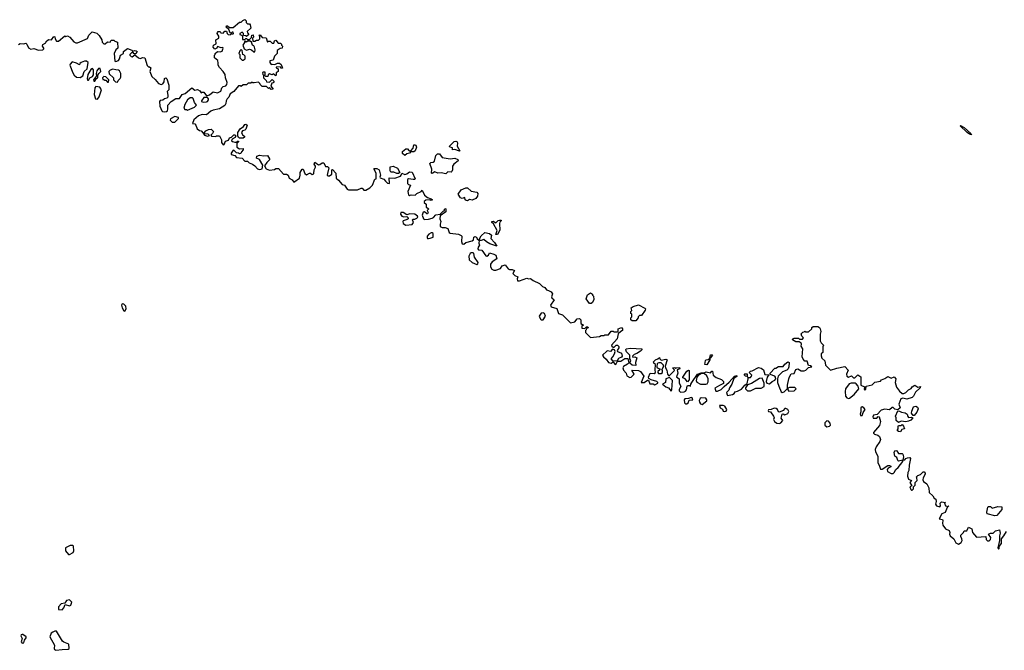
# Model space of a CAD drawing. Extents: x 2029662 to 2246637, y 225654 to 401419.
# Tile 281 of 349: x 2187479 to 2198308, y 271747 to 278687. Entities that reach past the tile are written whole.
import ezdxf

# ---------------------------------------------------------------- set-up
doc = ezdxf.new("R2010")
doc.units = 0

msp = doc.modelspace()

# ---------------------------------------------------------------- linework, layer by layer
at = {"layer": '0CON20XD'}
for points in [[(2187465, 278413), (2187485, 278423), (2187525, 278421), (2187545, 278428), (2187558, 278418), (2187577, 278377), (2187603, 278363), (2187635, 278368), (2187685, 278350), (2187734, 278356), (2187743, 278365), (2187743, 278375), (2187728, 278395), (2187732, 278415), (2187768, 278432), (2187770, 278445), (2187795, 278468), (2187830, 278465), (2187855, 278500), (2187867, 278497), (2187870, 278475), (2187885, 278450), (2187905, 278450), (2187975, 278510), (2187985, 278500), (2188005, 278508), (2188030, 278495), (2188073, 278443), (2188095, 278432), (2188113, 278433), (2188225, 278481), (2188240, 278515), (2188275, 278552), (2188329, 278539), (2188354, 278514), (2188382, 278465), (2188385, 278440), (2188405, 278420), (2188418, 278422), (2188445, 278442), (2188475, 278440), (2188485, 278460), (2188515, 278460), (2188525, 278450), (2188555, 278440), (2188558, 278375), (2188536, 278354), (2188517, 278313), (2188525, 278230), (2188535, 278228), (2188565, 278238), (2188578, 278255), (2188588, 278295), (2188620, 278315), (2188622, 278338), (2188665, 278368), (2188712, 278352), (2188725, 278340), (2188742, 278348), (2188760, 278345), (2188770, 278335), (2188755, 278310), (2188739, 278309), (2188725, 278330), (2188715, 278330), (2188690, 278305), (2188692, 278295), (2188705, 278280), (2188715, 278278), (2188745, 278300), (2188785, 278267), (2188805, 278260), (2188835, 278272), (2188856, 278266), (2188882, 278182), (2188895, 278168), (2188907, 278167), (2188920, 278155), (2188912, 278115), (2188933, 278063), (2188969, 278029), (2189004, 277984), (2189035, 277972), (2189055, 277982), (2189067, 278003), (2189071, 278039), (2189085, 278048), (2189097, 278037), (2189120, 277965), (2189120, 277915), (2189102, 277895), (2189110, 277855), (2189107, 277833), (2189097, 277823), (2189073, 277817), (2189055, 277800), (2189024, 277796), (2189017, 277785), (2189022, 277735), (2189041, 277685), (2189048, 277678), (2189075, 277674), (2189095, 277676), (2189104, 277685), (2189110, 277705), (2189108, 277745), (2189144, 277786), (2189195, 277818), (2189235, 277820), (2189267, 277863), (2189300, 277875), (2189373, 277937), (2189405, 277910), (2189435, 277917), (2189460, 277905), (2189475, 277880), (2189485, 277890), (2189505, 277890), (2189535, 277850), (2189565, 277860), (2189605, 277892), (2189655, 277880), (2189690, 277900), (2189702, 277938), (2189715, 277950), (2189745, 277960), (2189757, 277973), (2189760, 277995), (2189742, 278045), (2189737, 278085), (2189718, 278115), (2189675, 278160), (2189660, 278185), (2189662, 278208), (2189658, 278238), (2189622, 278265), (2189620, 278295), (2189630, 278305), (2189630, 278315), (2189653, 278337), (2189685, 278332), (2189705, 278340), (2189718, 278375), (2189712, 278382), (2189695, 278378), (2189655, 278390), (2189646, 278374), (2189625, 278362), (2189608, 278385), (2189610, 278405), (2189638, 278422), (2189636, 278464), (2189670, 278485), (2189670, 278505), (2189652, 278535), (2189653, 278547), (2189663, 278557), (2189685, 278558), (2189692, 278542), (2189715, 278540), (2189735, 278560), (2189755, 278560), (2189760, 278535), (2189773, 278523), (2189795, 278520), (2189805, 278530), (2189825, 278530), (2189830, 278535), (2189825, 278550), (2189815, 278550), (2189805, 278540), (2189792, 278542), (2189778, 278578), (2189750, 278605), (2189752, 278618), (2189765, 278620), (2189785, 278600), (2189825, 278600), (2189895, 278660), (2189915, 278660), (2189933, 278677), (2189955, 278687), (2189970, 278675), (2189970, 278655), (2189985, 278640), (2190005, 278640), (2190015, 278630), (2190020, 278595), (2189982, 278558), (2189983, 278543), (2189998, 278525), (2189975, 278500), (2189965, 278510), (2189942, 278512), (2189940, 278535), (2189925, 278550), (2189900, 278535), (2189900, 278525), (2189918, 278518), (2189930, 278505), (2189930, 278470), (2189955, 278470), (2189965, 278480), (2189975, 278480), (2189985, 278470), (2190005, 278470), (2190028, 278492), (2190032, 278518), (2190045, 278520), (2190050, 278495), (2190040, 278485), (2190042, 278452), (2190065, 278450), (2190085, 278460), (2190105, 278460), (2190120, 278475), (2190120, 278505), (2190113, 278517), (2190125, 278520), (2190145, 278490), (2190188, 278488), (2190205, 278440), (2190215, 278450), (2190235, 278450), (2190255, 278430), (2190275, 278430), (2190280, 278455), (2190295, 278460), (2190320, 278430), (2190347, 278427), (2190358, 278418), (2190360, 278405), (2190370, 278395), (2190367, 278373), (2190345, 278370), (2190312, 278348), (2190310, 278315), (2190280, 278285), (2190268, 278242), (2190230, 278235), (2190230, 278215), (2190245, 278192), (2190263, 278197), (2190285, 278192), (2190315, 278207), (2190335, 278208), (2190353, 278193), (2190368, 278152), (2190352, 278152), (2190348, 278168), (2190300, 278165), (2190300, 278155), (2190320, 278145), (2190320, 278115), (2190300, 278100), (2190300, 278075), (2190295, 278070), (2190265, 278090), (2190255, 278080), (2190225, 278090), (2190212, 278078), (2190208, 278062), (2190185, 278060), (2190170, 278075), (2190180, 278085), (2190178, 278108), (2190155, 278110), (2190150, 278105), (2190153, 278083), (2190160, 278075), (2190160, 278045), (2190188, 278018), (2190192, 278002), (2190225, 278000), (2190255, 278030), (2190278, 278008), (2190268, 277992), (2190252, 277988), (2190240, 277955), (2190268, 277922), (2190245, 277920), (2190225, 277940), (2190215, 277930), (2190195, 277950), (2190145, 277950), (2190122, 277972), (2190120, 277985), (2190105, 278000), (2190058, 277992), (2190042, 277992), (2190035, 278000), (2190022, 277988), (2189993, 277987), (2189972, 277968), (2189935, 277970), (2189915, 277950), (2189905, 277960), (2189885, 277960), (2189833, 277897), (2189795, 277870), (2189780, 277835), (2189760, 277815), (2189750, 277795), (2189747, 277765), (2189735, 277744), (2189675, 277707), (2189605, 277691), (2189580, 277680), (2189535, 277640), (2189487, 277643), (2189445, 277627), (2189394, 277586), (2189380, 277545), (2189405, 277540), (2189417, 277527), (2189432, 277485), (2189455, 277468), (2189473, 277463), (2189498, 277438), (2189510, 277415), (2189546, 277404), (2189568, 277412), (2189550, 277425), (2189512, 277432), (2189510, 277445), (2189527, 277463), (2189555, 277478), (2189585, 277480), (2189610, 277455), (2189600, 277435), (2189580, 277415), (2189590, 277405), (2189635, 277402), (2189645, 277410), (2189678, 277408), (2189698, 277365), (2189700, 277335), (2189715, 277310), (2189728, 277312), (2189741, 277349), (2189775, 277362), (2189788, 277385), (2189807, 277393), (2189835, 277420), (2189845, 277420), (2189857, 277407), (2189849, 277391), (2189817, 277373), (2189810, 277355), (2189820, 277345), (2189845, 277338), (2189862, 277338), (2189875, 277350), (2189885, 277350), (2189885, 277342), (2189868, 277325), (2189867, 277285), (2189895, 277267), (2189935, 277268), (2189938, 277255), (2189917, 277233), (2189910, 277215), (2189895, 277210), (2189887, 277217), (2189865, 277220), (2189838, 277248), (2189825, 277250), (2189803, 277217), (2189805, 277204), (2189845, 277192), (2189865, 277169), (2189925, 277163), (2189955, 277128), (2189985, 277130), (2190002, 277112), (2190038, 277098), (2190065, 277080), (2190094, 277044), (2190115, 277037), (2190147, 277045), (2190154, 277085), (2190118, 277148), (2190083, 277163), (2190088, 277185), (2190115, 277197), (2190165, 277187), (2190205, 277192), (2190228, 277155), (2190228, 277145), (2190198, 277115), (2190173, 277077), (2190190, 277045), (2190225, 277031), (2190282, 277038), (2190295, 277050), (2190325, 277050), (2190382, 276985), (2190415, 276988), (2190430, 276975), (2190444, 276944), (2190474, 276924)], [(2190065, 278332), (2190070, 278355), (2190062, 278385), (2190055, 278400), (2190040, 278405), (2190028, 278438), (2190015, 278450), (2189985, 278450), (2189975, 278440), (2189965, 278450), (2189952, 278448), (2189950, 278435), (2189932, 278408), (2189948, 278365), (2189975, 278352), (2190005, 278362), (2190030, 278355), (2190053, 278333), (2190065, 278332)], [(2189935, 278242), (2189958, 278255), (2189960, 278285), (2189945, 278300), (2189932, 278302), (2189927, 278347), (2189915, 278360), (2189900, 278345), (2189890, 278315), (2189900, 278305), (2189900, 278265), (2189925, 278242), (2189935, 278242)], [(2188145, 278050), (2188175, 278070), (2188188, 278115), (2188222, 278145), (2188232, 278215), (2188215, 278230), (2188191, 278229), (2188154, 278216), (2188140, 278205), (2188135, 278190), (2188105, 278208), (2188055, 278222), (2188033, 278197), (2188032, 278185), (2188062, 278102), (2188077, 278077), (2188104, 278054), (2188145, 278050)], [(2188235, 278020), (2188251, 278045), (2188278, 278062), (2188289, 278081), (2188289, 278135), (2188280, 278150), (2188261, 278139), (2188230, 278085), (2188220, 278035), (2188225, 278020), (2188235, 278020)], [(2188305, 278010), (2188325, 278040), (2188340, 278045), (2188340, 278075), (2188350, 278095), (2188370, 278115), (2188365, 278148), (2188345, 278149), (2188327, 278125), (2188320, 278095), (2188322, 278068), (2188290, 278025), (2188295, 278010), (2188305, 278010)], [(2188555, 278000), (2188562, 278018), (2188585, 278040), (2188590, 278055), (2188590, 278095), (2188578, 278125), (2188565, 278132), (2188535, 278133), (2188505, 278142), (2188475, 278132), (2188460, 278115), (2188462, 278092), (2188510, 278045), (2188510, 278025), (2188532, 278002), (2188555, 278000)], [(2188455, 278000), (2188460, 278025), (2188428, 278058), (2188405, 278060), (2188390, 278045), (2188395, 278030), (2188405, 278030), (2188415, 278020), (2188425, 278020), (2188445, 278000), (2188455, 278000)], [(2188335, 277812), (2188354, 277836), (2188377, 277915), (2188360, 277945), (2188315, 277950), (2188304, 277936), (2188297, 277865), (2188313, 277815), (2188335, 277812)], [(2189325, 277692), (2189402, 277725), (2189422, 277745), (2189402, 277775), (2189388, 277818), (2189380, 277825), (2189355, 277828), (2189325, 277803), (2189294, 277755), (2189283, 277713), (2189295, 277700), (2189315, 277700), (2189325, 277692)], [(2189498, 277778), (2189535, 277784), (2189545, 277787), (2189556, 277805), (2189557, 277817), (2189545, 277830), (2189505, 277830), (2189480, 277795), (2189480, 277785), (2189498, 277778)], [(2189185, 277560), (2189225, 277600), (2189225, 277610), (2189185, 277620), (2189138, 277595), (2189135, 277580), (2189155, 277560), (2189185, 277560)], [(2189935, 277382), (2189895, 277382), (2189885, 277390), (2189878, 277408), (2189878, 277445), (2189905, 277487), (2189939, 277511), (2189955, 277532), (2189966, 277536), (2189979, 277525), (2189965, 277480), (2189955, 277470), (2189930, 277465), (2189920, 277445), (2189931, 277421), (2189950, 277405), (2189950, 277395), (2189935, 277382)], [(2197945, 277421), (2197926, 277425), (2197899, 277445), (2197821, 277519), (2197825, 277522), (2197865, 277501), (2197940, 277435), (2197945, 277421)], [(2192315, 277240), (2192265, 277257), (2192240, 277255), (2192238, 277278), (2192210, 277285), (2192207, 277295), (2192258, 277345), (2192275, 277350), (2192286, 277346), (2192293, 277333), (2192290, 277295), (2192320, 277245), (2192315, 277240)], [(2191715, 277193), (2191690, 277215), (2191690, 277235), (2191725, 277267), (2191745, 277266), (2191758, 277248), (2191780, 277235), (2191765, 277218), (2191735, 277212), (2191715, 277193)], [(2191815, 277232), (2191793, 277233), (2191782, 277242), (2191806, 277274), (2191815, 277308), (2191825, 277311), (2191836, 277306), (2191842, 277285), (2191827, 277243), (2191815, 277232)], [(2192165, 276992), (2192115, 277001), (2192076, 276996), (2192045, 277012), (2192015, 276994), (2192008, 276998), (2192012, 277042), (2191988, 277105), (2192000, 277115), (2192025, 277119), (2192041, 277129), (2192055, 277192), (2192075, 277212), (2192095, 277210), (2192125, 277170), (2192215, 277154), (2192265, 277163), (2192297, 277147), (2192300, 277135), (2192255, 277098), (2192238, 277075), (2192240, 277035), (2192233, 277017), (2192225, 277010), (2192188, 277012), (2192165, 276992)], [(2190474, 276924), (2190495, 276898), (2190555, 276941), (2190564, 276975), (2190562, 277005), (2190585, 277043), (2190595, 277043), (2190614, 276995), (2190635, 276978), (2190667, 276997), (2190677, 276997), (2190694, 276984), (2190705, 276987), (2190713, 276995), (2190719, 277035), (2190734, 277065), (2190733, 277075), (2190717, 277095), (2190725, 277120), (2190765, 277091), (2190778, 277092), (2190805, 277111), (2190825, 277110), (2190841, 277071), (2190865, 277070), (2190878, 277058), (2190864, 276994), (2190862, 276975), (2190868, 276968), (2190885, 276968), (2190910, 276985), (2190910, 277035), (2190918, 277038), (2190957, 276997), (2190961, 276941), (2190985, 276922), (2191024, 276874), (2191050, 276865), (2191081, 276821), (2191094, 276814), (2191195, 276816), (2191235, 276833), (2191245, 276832), (2191265, 276811), (2191285, 276810), (2191329, 276835), (2191359, 276865), (2191385, 276930), (2191400, 276935), (2191398, 276998), (2191372, 277045), (2191381, 277049), (2191405, 277050), (2191434, 277034), (2191447, 276975), (2191439, 276955), (2191442, 276945), (2191482, 276932), (2191501, 276911), (2191525, 276886), (2191545, 276883), (2191542, 276948), (2191605, 276943), (2191666, 276964), (2191676, 276975), (2191682, 276998), (2191715, 276984), (2191735, 276990), (2191765, 277012), (2191795, 277010), (2191828, 276935), (2191822, 276928), (2191805, 276927), (2191755, 276936), (2191745, 276928), (2191743, 276885), (2191755, 276873), (2191778, 276865), (2191746, 276795), (2191755, 276758), (2191765, 276750), (2191785, 276760), (2191830, 276755), (2191845, 276772), (2191894, 276796), (2191905, 276810), (2191931, 276755), (2191965, 276729), (2192006, 276716), (2192018, 276705), (2192005, 276698), (2191984, 276704), (2191945, 276700), (2191927, 276685), (2191928, 276675), (2191948, 276655), (2191950, 276625), (2191980, 276605), (2191960, 276585), (2191970, 276565), (2191965, 276550), (2191955, 276550), (2191932, 276572), (2191915, 276570), (2191904, 276535), (2191920, 276495), (2191935, 276489), (2191975, 276491), (2192016, 276504), (2192029, 276511), (2192055, 276540), (2192102, 276548), (2192135, 276578), (2192148, 276582), (2192155, 276608), (2192167, 276605), (2192167, 276573), (2192103, 276527), (2192099, 276495), (2192111, 276465), (2192103, 276435), (2192105, 276410), (2192125, 276400), (2192159, 276399), (2192188, 276388), (2192202, 276345), (2192215, 276338), (2192305, 276326), (2192335, 276313), (2192341, 276305), (2192338, 276245), (2192345, 276220), (2192365, 276218), (2192387, 276233), (2192456, 276254), (2192468, 276265), (2192474, 276295), (2192485, 276302), (2192501, 276295), (2192511, 276275), (2192529, 276261), (2192553, 276307), (2192595, 276346), (2192645, 276334), (2192668, 276315), (2192659, 276279), (2192701, 276235), (2192726, 276194), (2192649, 276219), (2192611, 276241), (2192585, 276268), (2192555, 276257), (2192532, 276258), (2192528, 276228), (2192536, 276204), (2192521, 276185), (2192516, 276165), (2192525, 276154), (2192560, 276150), (2192605, 276088), (2192615, 276086), (2192633, 276095), (2192645, 276120), (2192695, 276108), (2192714, 276094), (2192728, 276055), (2192675, 276023), (2192658, 275995), (2192657, 275965), (2192670, 275940), (2192695, 275929), (2192715, 275929), (2192765, 275948), (2192785, 275978), (2192817, 275987), (2192850, 275945), (2192867, 275937), (2192896, 275936), (2192920, 275925), (2192902, 275895), (2192925, 275872), (2192958, 275858), (2192950, 275835), (2192955, 275812), (2192975, 275812), (2193055, 275842), (2193074, 275834), (2193097, 275837), (2193125, 275817), (2193194, 275784), (2193230, 275750), (2193255, 275738), (2193272, 275712), (2193295, 275708), (2193325, 275690), (2193338, 275668), (2193329, 275635), (2193331, 275625), (2193357, 275605), (2193316, 275545), (2193325, 275528), (2193385, 275510), (2193404, 275454), (2193449, 275439), (2193535, 275350), (2193585, 275360), (2193610, 275395), (2193635, 275400), (2193650, 275385), (2193652, 275342), (2193680, 275325), (2193662, 275318), (2193662, 275292), (2193695, 275290), (2193712, 275308), (2193728, 275308), (2193730, 275295), (2193712, 275288), (2193710, 275275), (2193700, 275265), (2193700, 275245), (2193755, 275190), (2193855, 275200), (2193875, 275210), (2193905, 275210), (2193915, 275220), (2193955, 275220), (2193985, 275260), (2194005, 275260), (2194015, 275250), (2194055, 275250), (2194060, 275255), (2194060, 275285), (2194098, 275298), (2194110, 275285), (2194110, 275265), (2194090, 275255), (2194062, 275228), (2194048, 275175), (2193988, 275105), (2193992, 275092), (2194005, 275082), (2194015, 275082), (2194040, 275105), (2194055, 275103), (2194069, 275089), (2194068, 275075), (2194050, 275045), (2194054, 275035), (2194098, 275015), (2194103, 274985), (2194096, 274974), (2194065, 274957), (2194048, 274932), (2194005, 274928), (2193983, 274955), (2194004, 274976), (2194022, 275008), (2194026, 275035), (2194022, 275052), (2193999, 275061), (2193975, 275034), (2193945, 275044), (2193935, 275040), (2193888, 274995), (2193899, 274975), (2193929, 274949), (2193954, 274915), (2193985, 274908), (2194005, 274920), (2194025, 274897), (2194035, 274893), (2194055, 274930), (2194090, 274930), (2194135, 274958), (2194167, 274957), (2194178, 274912), (2194163, 274895), (2194120, 274870), (2194113, 274855), (2194120, 274830), (2194150, 274795), (2194157, 274767), (2194190, 274750), (2194205, 274752), (2194237, 274785), (2194212, 274828), (2194285, 274827), (2194306, 274816), (2194343, 274765), (2194314, 274694), (2194345, 274694), (2194385, 274720), (2194395, 274720), (2194408, 274678), (2194445, 274678), (2194465, 274670), (2194498, 274685), (2194498, 274695), (2194485, 274706), (2194422, 274722), (2194397, 274737), (2194393, 274753), (2194412, 274798), (2194455, 274794), (2194472, 274805), (2194467, 274835), (2194472, 274892), (2194452, 274905), (2194448, 274922), (2194472, 274945), (2194496, 274954), (2194515, 274970), (2194520, 274955), (2194535, 274940), (2194585, 274950), (2194600, 274945), (2194578, 274875), (2194580, 274855), (2194595, 274830), (2194604, 274785), (2194615, 274772), (2194625, 274772), (2194680, 274825), (2194678, 274838), (2194660, 274855), (2194685, 274858), (2194695, 274850), (2194703, 274857), (2194735, 274860), (2194740, 274845), (2194710, 274835), (2194717, 274795), (2194703, 274755), (2194733, 274735), (2194730, 274685), (2194751, 274655), (2194733, 274613), (2194733, 274603), (2194745, 274588), (2194785, 274590), (2194801, 274599), (2194812, 274615), (2194818, 274652), (2194825, 274660), (2194845, 274660), (2194858, 274652), (2194860, 274675), (2194870, 274695), (2194934, 274786), (2194975, 274800), (2195005, 274800), (2195028, 274812), (2195075, 274800), (2195092, 274818), (2195098, 274818), (2195104, 274774), (2195138, 274748), (2195198, 274728), (2195220, 274705), (2195218, 274682), (2195175, 274662), (2195125, 274630), (2195135, 274600), (2195155, 274598), (2195195, 274618), (2195225, 274650), (2195283, 274697), (2195340, 274765), (2195365, 274770), (2195370, 274765), (2195360, 274755), (2195332, 274738), (2195310, 274675), (2195284, 274636), (2195279, 274611), (2195251, 274585), (2195258, 274558), (2195265, 274550), (2195318, 274562), (2195336, 274574), (2195347, 274593), (2195375, 274598), (2195419, 274621), (2195454, 274666), (2195478, 274682), (2195492, 274735), (2195490, 274750), (2195480, 274760), (2195460, 274765), (2195450, 274775), (2195450, 274785), (2195455, 274790), (2195478, 274788), (2195480, 274760), (2195490, 274750), (2195515, 274750), (2195528, 274762), (2195530, 274775), (2195500, 274805), (2195515, 274820), (2195535, 274822), (2195605, 274858), (2195635, 274850), (2195660, 274835), (2195672, 274782), (2195718, 274778), (2195698, 274752), (2195690, 274705), (2195697, 274687), (2195725, 274681), (2195754, 274706), (2195782, 274718), (2195794, 274735), (2195792, 274752), (2195782, 274762), (2195732, 274782), (2195732, 274798), (2195785, 274850), (2195795, 274850), (2195825, 274870), (2195875, 274870), (2195894, 274896), (2195925, 274920), (2195940, 274915), (2195938, 274865), (2195930, 274845), (2195915, 274830), (2195867, 274813), (2195820, 274765), (2195812, 274735), (2195813, 274695), (2195827, 274655)], [(2191645, 276994), (2191625, 276995), (2191595, 277010), (2191560, 277010), (2191554, 277024), (2191555, 277067), (2191585, 277074), (2191633, 277053), (2191660, 277005), (2191645, 276994)], [(2192405, 276692), (2192390, 276695), (2192380, 276705), (2192375, 276730), (2192345, 276718), (2192328, 276725), (2192302, 276765), (2192334, 276816), (2192385, 276838), (2192405, 276837), (2192445, 276800), (2192508, 276788), (2192518, 276775), (2192512, 276745), (2192495, 276718), (2192455, 276700), (2192425, 276708), (2192405, 276692)], [(2191726, 276426), (2191795, 276434), (2191810, 276455), (2191798, 276485), (2191805, 276492), (2191825, 276493), (2191845, 276502), (2191856, 276515), (2191853, 276525), (2191826, 276546), (2191769, 276551), (2191735, 276540), (2191695, 276566), (2191672, 276565), (2191667, 276545), (2191683, 276525), (2191705, 276516), (2191735, 276520), (2191752, 276505), (2191750, 276495), (2191741, 276489), (2191697, 276473), (2191692, 276465), (2191698, 276445), (2191726, 276426)], [(2192735, 276323), (2192714, 276324), (2192730, 276365), (2192689, 276439), (2192673, 276455), (2192673, 276465), (2192685, 276470), (2192715, 276452), (2192740, 276475), (2192755, 276481), (2192769, 276479), (2192778, 276475), (2192761, 276459), (2192756, 276444), (2192759, 276371), (2192735, 276323)], [(2191975, 276277), (2191995, 276283), (2192028, 276295), (2192028, 276335), (2192015, 276342), (2192005, 276342), (2191978, 276325), (2191961, 276305), (2191959, 276289), (2191965, 276280), (2191975, 276277)], [(2192505, 275993), (2192519, 276001), (2192522, 276015), (2192482, 276072), (2192472, 276115), (2192465, 276122), (2192445, 276122), (2192432, 276115), (2192418, 276085), (2192423, 276045), (2192455, 276013), (2192505, 275993)], [(2193765, 275562), (2193744, 275564), (2193708, 275615), (2193725, 275660), (2193755, 275682), (2193780, 275665), (2193780, 275655), (2193790, 275645), (2193792, 275608), (2193780, 275575), (2193765, 275562)], [(2188635, 275480), (2188650, 275505), (2188646, 275535), (2188625, 275556), (2188605, 275558), (2188600, 275545), (2188607, 275515), (2188625, 275482), (2188635, 275480)], [(2194215, 275372), (2194200, 275385), (2194200, 275405), (2194210, 275415), (2194210, 275445), (2194200, 275455), (2194200, 275475), (2194210, 275485), (2194202, 275515), (2194225, 275532), (2194285, 275548), (2194353, 275513), (2194360, 275505), (2194359, 275491), (2194318, 275432), (2194295, 275430), (2194280, 275415), (2194280, 275405), (2194255, 275373), (2194215, 275372)], [(2193235, 275383), (2193263, 275425), (2193252, 275452), (2193235, 275462), (2193214, 275456), (2193191, 275425), (2193205, 275392), (2193215, 275384), (2193235, 275383)], [(2195827, 274655), (2195855, 274590), (2195865, 274583), (2195885, 274590), (2195923, 274627), (2195924, 274666), (2195937, 274735), (2195946, 274755), (2195965, 274788), (2195996, 274794), (2196015, 274838), (2196035, 274844), (2196072, 274822), (2196108, 274822), (2196125, 274828), (2196155, 274860), (2196190, 274865), (2196175, 274878), (2196155, 274880), (2196138, 274928), (2196115, 274930), (2196095, 274950), (2196086, 274976), (2196092, 275065), (2196072, 275095), (2196078, 275115), (2196072, 275125), (2196052, 275142), (2196015, 275143), (2195978, 275165), (2195980, 275175), (2195995, 275182), (2196045, 275180), (2196055, 275170), (2196088, 275172), (2196100, 275185), (2196082, 275202), (2196072, 275228), (2196092, 275248), (2196105, 275250), (2196115, 275260), (2196123, 275253), (2196155, 275250), (2196190, 275285), (2196192, 275298), (2196205, 275310), (2196255, 275310), (2196275, 275300), (2196282, 275285), (2196290, 275255), (2196283, 275225), (2196284, 275154), (2196295, 275130), (2196318, 275105), (2196310, 275085), (2196310, 275025), (2196292, 275008), (2196293, 274987), (2196302, 274962), (2196332, 274932), (2196340, 274885), (2196395, 274830), (2196465, 274852), (2196555, 274870), (2196589, 274829), (2196571, 274785), (2196576, 274765), (2196595, 274752), (2196626, 274766), (2196650, 274745), (2196664, 274746), (2196695, 274779), (2196730, 274755), (2196730, 274665), (2196770, 274645), (2196768, 274618), (2196775, 274612), (2196785, 274620), (2196790, 274655), (2196855, 274670), (2196885, 274697), (2196945, 274710), (2196957, 274723), (2196995, 274738), (2197025, 274760), (2197065, 274742), (2197098, 274758), (2197113, 274733), (2197108, 274695), (2197123, 274643), (2197155, 274597), (2197185, 274574), (2197204, 274574), (2197224, 274585), (2197255, 274613), (2197282, 274628), (2197295, 274648), (2197325, 274666), (2197355, 274642), (2197385, 274650), (2197382, 274635), (2197331, 274589), (2197310, 274545), (2197295, 274530), (2197235, 274510), (2197193, 274523), (2197170, 274515), (2197148, 274455), (2197162, 274415), (2197138, 274392), (2197105, 274400), (2197085, 274418), (2197075, 274418), (2197045, 274392), (2196995, 274400), (2196955, 274388), (2196908, 274342), (2196870, 274335), (2196860, 274315), (2196865, 274300), (2196905, 274302), (2196922, 274318), (2196930, 274315), (2196946, 274264), (2196935, 274222), (2196870, 274145), (2196870, 274135), (2196880, 274125), (2196918, 274115), (2196935, 274098), (2196946, 274066), (2196940, 274045), (2196897, 273985), (2196888, 273955), (2196891, 273931), (2196916, 273885), (2196916, 273815), (2196936, 273775), (2196945, 273740), (2196965, 273742), (2197028, 273782), (2197045, 273782), (2197060, 273775), (2197060, 273765), (2197030, 273750), (2197018, 273735), (2197023, 273715), (2197062, 273692), (2197085, 273694), (2197097, 273703), (2197114, 273736), (2197142, 273758), (2197190, 273825), (2197190, 273840), (2197145, 273830), (2197137, 273837), (2197125, 273870), (2197102, 273882), (2197096, 273925), (2197105, 273941), (2197115, 273947), (2197125, 273943), (2197143, 273913), (2197185, 273912), (2197192, 273905), (2197198, 273875), (2197190, 273840), (2197215, 273843), (2197225, 273858), (2197244, 273866), (2197267, 273867), (2197277, 273857), (2197260, 273785), (2197256, 273725), (2197248, 273705), (2197244, 273665), (2197255, 273630), (2197288, 273615), (2197268, 273595), (2197290, 273555), (2197270, 273545), (2197278, 273515), (2197285, 273508), (2197295, 273509), (2197310, 273525), (2197310, 273545), (2197327, 273565), (2197328, 273592), (2197350, 273615), (2197344, 273644), (2197343, 273657), (2197358, 273672), (2197385, 273682), (2197415, 273710), (2197425, 273710), (2197437, 273697), (2197438, 273685), (2197414, 273646), (2197413, 273623), (2197420, 273605), (2197455, 273580), (2197478, 273535), (2197480, 273485), (2197522, 273445), (2197535, 273420), (2197555, 273410), (2197558, 273385), (2197550, 273355), (2197560, 273335), (2197598, 273325), (2197607, 273335), (2197603, 273367), (2197615, 273382), (2197660, 273375), (2197650, 273365), (2197660, 273335), (2197690, 273330), (2197692, 273338), (2197698, 273338), (2197690, 273330), (2197680, 273320), (2197658, 273265), (2197622, 273248), (2197590, 273195), (2197627, 273185), (2197633, 273175), (2197626, 273145), (2197632, 273125), (2197659, 273085), (2197701, 273065), (2197708, 273045), (2197704, 273024), (2197712, 273005), (2197752, 272972), (2197775, 272931), (2197805, 272916), (2197833, 272935), (2197843, 272955), (2197842, 272975), (2197830, 273000), (2197829, 273015), (2197857, 273043), (2197865, 273060), (2197897, 273063), (2197915, 273101), (2197949, 273085), (2197957, 273045), (2198002, 272992), (2198105, 273000), (2198108, 272968), (2198121, 272951), (2198140, 272950), (2198156, 272965), (2198159, 272989), (2198132, 273025), (2198154, 273036), (2198185, 273037), (2198209, 273061), (2198255, 273072), (2198263, 273035), (2198253, 273005), (2198253, 272955), (2198238, 272875), (2198245, 272860), (2198252, 272868), (2198252, 272888), (2198276, 272924), (2198277, 272973), (2198304, 273005), (2198330, 273055)], [(2194255, 274880), (2194215, 274883), (2194190, 274905), (2194199, 274935), (2194190, 274955), (2194188, 274995), (2194153, 275033), (2194144, 275054), (2194150, 275065), (2194195, 275070), (2194320, 275065), (2194320, 275055), (2194305, 275040), (2194265, 275012), (2194235, 275002), (2194220, 274985), (2194223, 274973), (2194245, 274977), (2194266, 274966), (2194250, 274915), (2194255, 274880)], [(2195035, 274890), (2195013, 274893), (2195023, 274937), (2195030, 274945), (2195052, 274948), (2195070, 274960), (2195075, 275000), (2195095, 275000), (2195100, 274995), (2195082, 274978), (2195080, 274965), (2195070, 274960), (2195068, 274945), (2195035, 274890)], [(2194505, 274793), (2194535, 274794), (2194548, 274805), (2194548, 274825), (2194540, 274835), (2194560, 274865), (2194560, 274885), (2194535, 274910), (2194508, 274912), (2194488, 274902), (2194487, 274867), (2194490, 274855), (2194520, 274845), (2194520, 274835), (2194498, 274815), (2194497, 274805), (2194505, 274793)], [(2194825, 274700), (2194796, 274736), (2194772, 274745), (2194773, 274753), (2194815, 274818), (2194835, 274830), (2194840, 274825), (2194842, 274725), (2194825, 274700)], [(2194645, 274600), (2194652, 274615), (2194657, 274715), (2194625, 274750), (2194584, 274736), (2194583, 274695), (2194550, 274675), (2194585, 274648), (2194616, 274636), (2194645, 274600)], [(2195025, 274674), (2195040, 274680), (2195050, 274700), (2195050, 274735), (2195036, 274766), (2195005, 274792), (2194978, 274792), (2194940, 274770), (2194927, 274753), (2194921, 274729), (2194919, 274715), (2194926, 274696), (2194965, 274676), (2195025, 274674)], [(2195485, 274602), (2195515, 274603), (2195575, 274632), (2195635, 274632), (2195665, 274650), (2195668, 274685), (2195645, 274740), (2195615, 274738), (2195526, 274684), (2195482, 274668), (2195463, 274637), (2195463, 274623), (2195485, 274602)], [(2195938, 274598), (2195995, 274604), (2196018, 274625), (2196005, 274639), (2195945, 274639), (2195928, 274632), (2195927, 274615), (2195938, 274598)], [(2196595, 274518), (2196605, 274520), (2196658, 274562), (2196707, 274623), (2196700, 274655), (2196680, 274680), (2196667, 274687), (2196625, 274688), (2196602, 274678), (2196560, 274625), (2196557, 274595), (2196562, 274545), (2196576, 274526), (2196595, 274518)], [(2194815, 274460), (2194829, 274471), (2194840, 274500), (2194882, 274505), (2194876, 274526), (2194865, 274529), (2194835, 274518), (2194794, 274516), (2194786, 274504), (2194791, 274471), (2194800, 274460), (2194815, 274460)], [(2194985, 274453), (2195035, 274492), (2195036, 274505), (2195025, 274520), (2194975, 274527), (2194962, 274518), (2194953, 274495), (2194956, 274476), (2194965, 274461), (2194985, 274453)], [(2195235, 274374), (2195250, 274380), (2195257, 274395), (2195233, 274433), (2195215, 274442), (2195175, 274440), (2195182, 274415), (2195209, 274399), (2195217, 274377), (2195235, 274374)], [(2195835, 274242), (2195850, 274250), (2195870, 274275), (2195853, 274303), (2195864, 274346), (2195875, 274348), (2195895, 274338), (2195925, 274354), (2195936, 274375), (2195928, 274395), (2195905, 274409), (2195895, 274408), (2195874, 274386), (2195835, 274367), (2195825, 274370), (2195814, 274395), (2195798, 274408), (2195775, 274411), (2195745, 274396), (2195715, 274393), (2195710, 274385), (2195714, 274375), (2195735, 274370), (2195769, 274325), (2195778, 274305), (2195770, 274285), (2195780, 274265), (2195805, 274248), (2195835, 274242)], [(2196745, 274330), (2196756, 274365), (2196776, 274395), (2196764, 274414), (2196745, 274426), (2196735, 274424), (2196728, 274412), (2196729, 274371), (2196722, 274345), (2196725, 274331), (2196745, 274330)], [(2197315, 274330), (2197305, 274330), (2197288, 274355), (2197292, 274378), (2197309, 274425), (2197335, 274434), (2197354, 274424), (2197360, 274405), (2197344, 274366), (2197315, 274330)], [(2197145, 274252), (2197120, 274275), (2197120, 274305), (2197112, 274325), (2197138, 274382), (2197155, 274380), (2197176, 274366), (2197219, 274359), (2197238, 274345), (2197245, 274320), (2197255, 274310), (2197285, 274312), (2197300, 274305), (2197279, 274281), (2197255, 274268), (2197225, 274260), (2197175, 274267), (2197145, 274252)], [(2196355, 274207), (2196385, 274213), (2196397, 274225), (2196394, 274245), (2196375, 274269), (2196355, 274271), (2196335, 274250), (2196334, 274225), (2196355, 274207)], [(2197165, 274152), (2197143, 274153), (2197130, 274165), (2197140, 274185), (2197140, 274215), (2197145, 274220), (2197175, 274220), (2197185, 274230), (2197200, 274215), (2197210, 274185), (2197182, 274178), (2197165, 274152)], [(2198203, 273227), (2198120, 273250), (2198117, 273267), (2198128, 273322), (2198135, 273330), (2198155, 273330), (2198175, 273310), (2198235, 273329), (2198280, 273325), (2198282, 273295), (2198225, 273232), (2198203, 273227)], [(2188025, 272800), (2188066, 272824), (2188075, 272840), (2188072, 272892), (2188062, 272902), (2188035, 272900), (2187982, 272875), (2187982, 272842), (2188015, 272800), (2188025, 272800)], [(2187945, 272191), (2187964, 272215), (2187980, 272250), (2188025, 272238), (2188043, 272245), (2188052, 272275), (2188025, 272303), (2187995, 272296), (2187974, 272266), (2187935, 272259), (2187904, 272225), (2187907, 272197), (2187945, 272191)], [(2187505, 271826), (2187525, 271828), (2187531, 271859), (2187550, 271885), (2187549, 271895), (2187515, 271920), (2187505, 271920), (2187495, 271916), (2187491, 271905), (2187508, 271875), (2187495, 271840), (2187505, 271826)], [(2187875, 271747), (2187945, 271754), (2188011, 271759), (2188022, 271765), (2188020, 271815), (2187966, 271836), (2187949, 271849), (2187885, 271958), (2187865, 271958), (2187842, 271948), (2187826, 271934), (2187810, 271895), (2187861, 271805), (2187858, 271765), (2187862, 271755), (2187875, 271747)]]:
    msp.add_lwpolyline(points, dxfattribs=at)

doc.saveas('drawing.dxf')
